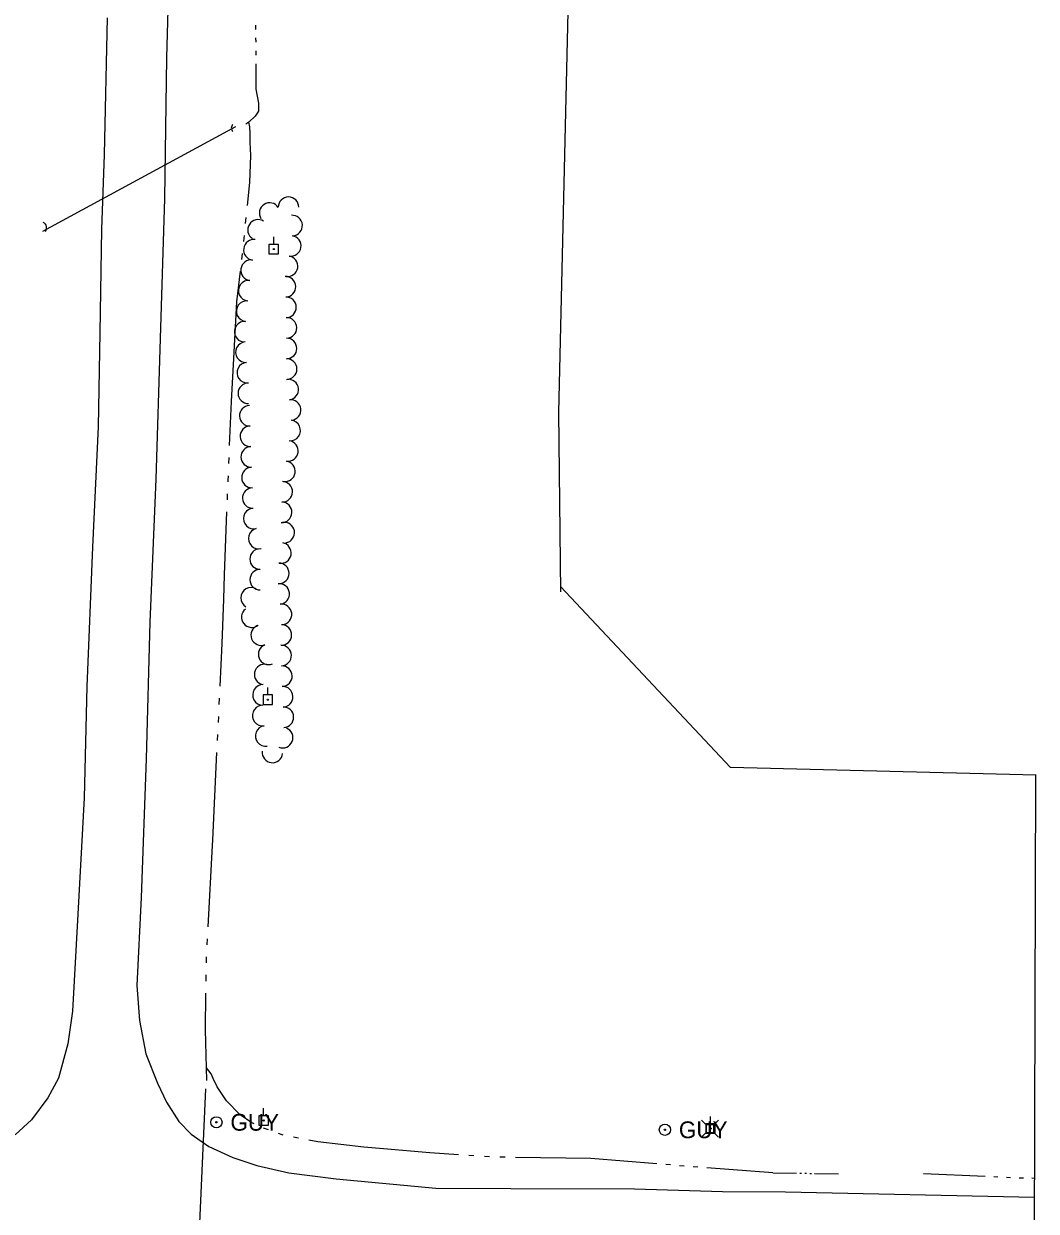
# Model space of a CAD drawing. Extents: x 589250 to 1188077, y 162953 to 363065.
# Drawn here: x 594350.8 to 594712.2, y 170392.3 to 170816.1 of the extents above; entities that cross this region are included whole.
import ezdxf

# ---------------------------------------------------------------- set-up
doc = ezdxf.new("R2010")
doc.units = 0
for name, color, linetype in [('E_DRN', 7, 'Continuous'), ('E_DRN_Pipe', 7, 'Continuous'), ('E_LAND_TreeLine_P', 7, 'Continuous'), ('E_MAP_Limits', 7, 'Continuous'), ('E_RDWY', 7, 'Continuous'), ('E_UTL_AG_Bold', 7, 'Continuous'), ('E_UTL_EGuyWire', 7, 'Continuous'), ('E_UTL_EPowerPole', 7, 'Continuous'), ('E_WTR_FlowLine', 7, 'Continuous')]:
    doc.layers.add(name, color=color, linetype=linetype)

msp = doc.modelspace()

# ---------------------------------------------------------------- linework, layer by layer
at = {"layer": 'E_DRN'}
for centre, radius, start, end in [((594426.41, 170778.86), 1.54, 127.0493, 233.3095), ((594356.97, 170743.25), 2.02, 319.5781, 65.8383)]:
    msp.add_arc(centre, radius, start, end, dxfattribs=at)
at = {"layer": 'E_DRN_Pipe'}
for p, q in [((594357.6, 170742.04), (594426.53, 170779.37)), ((594412.24, 170354.42), (594415.79, 170436.03))]:
    msp.add_line(p, q, dxfattribs=at)
at = {"layer": 'E_LAND_TreeLine_P'}
for centre, start, end in [((594438.58, 170748.5), 32.6506, 212.6506), ((594445.32, 170750.57), 0.1794, 180.1794), ((594446.61, 170744.05), 274.265, 94.265), ((594434.43, 170742.49), 57.1556, 237.1556), ((594446.12, 170736.76), 261.0891, 81.0891), ((594432.96, 170735.38), 82.0493, 262.0493), ((594431.94, 170728.11), 82.0493, 262.0493), ((594444.98, 170729.51), 261.0891, 81.0891), ((594431.1, 170720.81), 84.3727, 264.3727), ((594444.26, 170722.22), 271.2811, 91.2811), ((594444.42, 170714.87), 271.2811, 91.2811), ((594430.38, 170713.5), 84.3727, 264.3727), ((594429.66, 170706.18), 84.3727, 264.3727), ((594444.59, 170707.53), 271.2811, 91.2811), ((594430.08, 170698.86), 94.1936, 274.1936), ((594444.61, 170700.18), 270.1794, 90.1794), ((594430.62, 170691.53), 94.1936, 274.1936), ((594444.64, 170692.83), 270.1794, 90.1794), ((594445.22, 170685.52), 276.5196, 96.5196), ((594431, 170684.19), 90.1794, 270.1794), ((594431.48, 170676.18), 92.0886, 272.0886), ((594446.06, 170678.22), 276.5196, 96.5196), ((594431.74, 170668.84), 92.0886, 272.0886), ((594445.91, 170670.91), 264.4688, 84.4688), ((594445.1, 170663.6), 261.7083, 81.7083), ((594432.01, 170661.5), 92.0886, 272.0886), ((594444.04, 170656.33), 261.7083, 81.7083), ((594432.28, 170654.15), 92.0886, 272.0886), ((594432.55, 170646.81), 92.0886, 272.0886), ((594443.08, 170649.05), 268.2045, 88.2045), ((594432.9, 170639.48), 104.2157, 284.2157), ((594442.85, 170641.71), 268.2045, 88.2045), ((594443.78, 170634.45), 279.6417, 99.6417), ((594434.7, 170632.36), 104.2157, 284.2157), ((594442.61, 170627.21), 260.1714, 80.1714), ((594435.18, 170625.03), 90.1794, 270.1794), ((594435.2, 170617.69), 90.1794, 270.1794), ((594441.87, 170619.92), 270.1794, 90.1794), ((594441.99, 170612.58), 276.2949, 96.2949), ((594431.96, 170611.2), 60.1108, 240.1108), ((594442.8, 170605.28), 276.2949, 96.2949), ((594432.21, 170604.31), 128.8392, 308.8392), ((594435.58, 170597.88), 111.1039, 291.1039), ((594442.76, 170597.94), 268.5883, 88.5883), ((594438.23, 170591.02), 111.1039, 291.1039), ((594442.68, 170590.59), 272.11, 92.11), ((594436.81, 170583.84), 78.0847, 258.0847), ((594442.95, 170583.25), 272.11, 92.11), ((594436.2, 170576.55), 88.5883, 268.5883), ((594443.22, 170575.91), 272.11, 92.11), ((594436.07, 170569.2), 98.6064, 278.6064), ((594443.49, 170568.56), 272.11, 92.11), ((594437.17, 170561.94), 98.6064, 278.6064), ((594443.22, 170561.31), 248.378, 68.378), ((594439.58, 170556.03), 173.8392, 353.8392)]:
    msp.add_arc(centre, 3.67, start, end, dxfattribs=at)
at = {"layer": 'E_MAP_Limits'}
for p, q in [((594546.79, 170892.94), (594541.65, 170677.34)), ((594541.65, 170677.34), (594542.43, 170613.34)), ((594603.05, 170550.63), (594542.41, 170615.26)), ((594712.24, 170547.91), (594603.05, 170550.63)), ((594711.25, 170291.42), (594712.14, 170547.91))]:
    msp.add_line(p, q, dxfattribs=at)
at = {"layer": 'E_RDWY'}
for p, q in [((594402.86, 170845.34), (594401.82, 170803.9)), ((594380.57, 170818.22), (594379.5, 170769.46)), ((594401.82, 170803.9), (594401, 170753.68)), ((594379.5, 170769.46), (594378.61, 170742.64)), ((594401, 170753.68), (594399.45, 170703.71)), ((594378.61, 170742.64), (594377.99, 170705.83)), ((594377.99, 170705.83), (594377.37, 170672.19)), ((594399.45, 170703.71), (594397.9, 170653.49)), ((594377.37, 170672.19), (594375.31, 170629.28)), ((594397.9, 170653.49), (594395.87, 170602.53)), ((594375.31, 170629.28), (594373.27, 170579.55)), ((594395.87, 170602.53), (594394.56, 170553.78)), ((594373.27, 170579.55), (594372.42, 170539.81)), ((594394.56, 170553.78), (594392.76, 170504.29)), ((594372.42, 170539.81), (594370.11, 170498.37)), ((594392.76, 170504.29), (594391.15, 170472.84)), ((594370.11, 170498.37), (594368.27, 170463.75)), ((594391.15, 170472.84), (594392.17, 170460.41)), ((594368.27, 170463.75), (594366.6, 170452.04)), ((594392.17, 170460.41), (594394.4, 170448.47)), ((594366.6, 170452.04), (594363.22, 170439.84)), ((594394.4, 170448.47), (594398.58, 170438)), ((594363.22, 170439.84), (594359.35, 170432.76)), ((594398.58, 170438), (594401.77, 170431.19)), ((594359.35, 170432.76), (594353.52, 170424.94)), ((594401.77, 170431.19), (594406.17, 170424.38)), ((594353.52, 170424.94), (594347.69, 170419.56)), ((594406.17, 170424.38), (594410.58, 170419.76)), ((594410.58, 170419.76), (594416.93, 170415.39)), ((594416.93, 170415.39), (594425.47, 170411.52)), ((594425.47, 170411.52), (594434.01, 170408.62)), ((594434.01, 170408.62), (594445.48, 170405.97)), ((594445.48, 170405.97), (594462.3, 170403.83)), ((594462.3, 170403.83), (594497.9, 170400.53)), ((594497.9, 170400.53), (594524.72, 170400.37)), ((594524.72, 170400.37), (594568.84, 170400.27)), ((594568.84, 170400.27), (594600.29, 170399.39)), ((594600.29, 170399.39), (594622.71, 170399.22)), ((594622.71, 170399.22), (594711.62, 170397.31))]:
    msp.add_line(p, q, dxfattribs=at)
at = {"layer": 'E_UTL_AG_Bold'}
for points in [[(594594.35, 170423.19), (594592.76, 170424.78)], [(594597.17, 170423.19), (594598.76, 170424.78)], [(594594.35, 170420.37), (594592.76, 170418.78)], [(594597.17, 170420.37), (594598.76, 170418.78)]]:
    msp.add_lwpolyline(points, dxfattribs=at)
msp.add_lwpolyline([(594594.35, 170420.37), (594597.17, 170420.37), (594597.17, 170423.19), (594594.35, 170423.19)], close=True, dxfattribs=at)
at = {"layer": 'E_UTL_EGuyWire'}
for centre, radius in [((594419.58, 170424.05), 2), ((594419.58, 170424.05), 0.25), ((594579.66, 170421.37), 2), ((594579.66, 170421.37), 0.25)]:
    msp.add_circle(centre, radius, dxfattribs=at)
at = {"layer": 'E_UTL_EPowerPole'}
for points in [[(594440.03, 170737.34), (594440.03, 170739.98)], [(594441.7, 170737.34), (594438.35, 170737.34)], [(594438.35, 170737.34), (594438.35, 170733.98)], [(594441.7, 170733.98), (594441.7, 170737.34)], [(594438.35, 170733.98), (594441.7, 170733.98)], [(594437.92, 170576.53), (594437.92, 170579.18)], [(594439.59, 170576.53), (594436.24, 170576.53)], [(594436.24, 170576.53), (594436.24, 170573.18)], [(594439.59, 170573.18), (594439.59, 170576.53)], [(594436.24, 170573.18), (594439.59, 170573.18)], [(594438.12, 170426.39), (594434.77, 170426.39)], [(594434.77, 170426.39), (594434.77, 170423.03)], [(594436.45, 170426.39), (594436.45, 170429.03)], [(594438.12, 170423.03), (594438.12, 170426.39)], [(594595.97, 170423.5), (594595.97, 170426.14)], [(594434.77, 170423.03), (594438.12, 170423.03)], [(594597.65, 170423.5), (594594.29, 170423.5)], [(594594.29, 170423.5), (594594.29, 170420.14)], [(594597.65, 170420.14), (594597.65, 170423.5)], [(594594.29, 170420.14), (594597.65, 170420.14)]]:
    msp.add_lwpolyline(points, dxfattribs=at)
for centre in [(594440.06, 170735.66), (594437.95, 170574.86), (594436.48, 170424.71), (594596, 170421.82)]:
    msp.add_circle(centre, 0.217, dxfattribs=at)
at = {"layer": 'E_WTR_FlowLine'}
for p, q in [((594433.5, 170815.6), (594433.52, 170814.06)), ((594433.58, 170810.99), (594433.6, 170809.46)), ((594433.66, 170806.39), (594433.66, 170806.11)), ((594433.66, 170806.11), (594433.67, 170804.85)), ((594433.67, 170801.78), (594433.68, 170798.55)), ((594433.68, 170798.55), (594433.7, 170792.76)), ((594433.7, 170792.76), (594434.6, 170787.67)), ((594434.6, 170787.67), (594434.61, 170784.86)), ((594433.38, 170783.1), (594431.1, 170780.98)), ((594434.61, 170784.86), (594433.38, 170783.1)), ((594431.1, 170780.98), (594430.05, 170780.28)), ((594431.46, 170779.23), (594431.1, 170780.98)), ((594431.65, 170776.77), (594431.46, 170779.23)), ((594431.65, 170773.78), (594431.65, 170776.77)), ((594431.84, 170769.04), (594431.65, 170773.78)), ((594431.52, 170759.38), (594431.84, 170769.04)), ((594430.68, 170751.21), (594431.52, 170759.38)), ((594430.02, 170744.8), (594430.24, 170746.94)), ((594429.35, 170738.39), (594429.48, 170739.52)), ((594429.48, 170739.52), (594429.58, 170740.53)), ((594428.63, 170731.99), (594428.87, 170734.12)), ((594426.91, 170716.77), (594428.15, 170727.71)), ((594425.79, 170696.65), (594426.91, 170716.77)), ((594424.93, 170681.29), (594425.79, 170696.65)), ((594424.29, 170665.53), (594424.93, 170681.29)), ((594424.03, 170659.09), (594424.12, 170661.23)), ((594423.79, 170653.18), (594423.86, 170654.79)), ((594423.77, 170652.65), (594423.79, 170653.18)), ((594423.52, 170646.2), (594423.6, 170648.35)), ((594422.49, 170619.45), (594423.36, 170641.91)), ((594422.21, 170610.77), (594422.49, 170619.45)), ((594421.69, 170594.85), (594422.21, 170610.77)), ((594420.93, 170579.63), (594421.69, 170594.85)), ((594420.62, 170573.19), (594420.72, 170575.34)), ((594420.3, 170566.75), (594420.4, 170568.9)), ((594419.98, 170560.32), (594420.08, 170562.46)), ((594418.33, 170524.9), (594419.77, 170556.02)), ((594418.23, 170522.8), (594418.33, 170524.9)), ((594416.6, 170493.78), (594418.23, 170522.8)), ((594416.24, 170487.35), (594416.36, 170489.49)), ((594416.01, 170480.9), (594416.05, 170483.05)), ((594415.91, 170474.46), (594415.94, 170476.61)), ((594415.63, 170457.1), (594415.84, 170470.16)), ((594416.21, 170439.01), (594415.63, 170457.1)), ((594417.68, 170441.37), (594416.06, 170443.49)), ((594418.48, 170439.65), (594417.68, 170441.37)), ((594419.82, 170436.73), (594418.48, 170439.65)), ((594423.15, 170431.7), (594419.82, 170436.73)), ((594428.07, 170426.68), (594423.15, 170431.7)), ((594432.19, 170423.91), (594428.07, 170426.68)), ((594433.09, 170423.48), (594432.19, 170423.91)), ((594438.2, 170421.3), (594436.45, 170421.92)), ((594443.08, 170419.56), (594441.69, 170420.06)), ((594443.45, 170419.49), (594443.08, 170419.56)), ((594448.91, 170418.43), (594447.09, 170418.78)), ((594455.82, 170417.08), (594452.54, 170417.72)), ((594472.15, 170415.15), (594455.82, 170417.08)), ((594479.2, 170414.53), (594472.15, 170415.15)), ((594495.76, 170413.1), (594479.2, 170414.53)), ((594505.98, 170412.47), (594495.76, 170413.1)), ((594511.53, 170412.12), (594509.68, 170412.24)), ((594517.08, 170411.78), (594515.23, 170411.9)), ((594522.63, 170411.55), (594520.78, 170411.58)), ((594553.2, 170411.15), (594526.34, 170411.5)), ((594576.76, 170409.21), (594553.2, 170411.15)), ((594581.64, 170408.81), (594580.01, 170408.94)), ((594586.51, 170408.45), (594584.89, 170408.57)), ((594591.39, 170408.08), (594589.77, 170408.2)), ((594618.23, 170406.07), (594594.65, 170407.84)), ((594618.23, 170406.07), (594626.7, 170405.91)), ((594627.87, 170405.89), (594628.45, 170405.88)), ((594629.62, 170405.86), (594630.2, 170405.85)), ((594631.37, 170405.83), (594631.96, 170405.82)), ((594633.12, 170405.8), (594641.6, 170405.64)), ((594672.04, 170405.74), (594694.01, 170404.78)), ((594697.04, 170404.65), (594698.55, 170404.58)), ((594701.58, 170404.45), (594703.1, 170404.38)), ((594706.13, 170404.25), (594707.64, 170404.23)), ((594710.68, 170404.18), (594711.64, 170404.16))]:
    msp.add_line(p, q, dxfattribs=at)

# ---------------------------------------------------------------- texts
at = {"layer": 'E_UTL_EGuyWire'}
for p in [(594424.58, 170421.05), (594584.66, 170418.37)]:
    msp.add_text('GUY', height=6, dxfattribs=at).set_placement(p)

doc.saveas('drawing.dxf')
